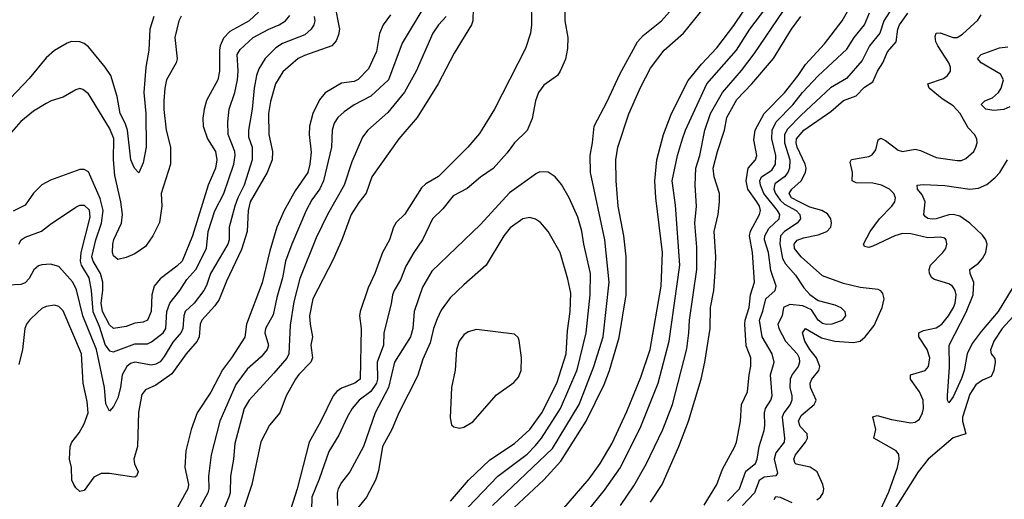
# Model space of a CAD drawing. Header units: inches. Extents: x 1550315 to 1685896, y 510706 to 640504.
# Tile 396 of 452: x 1670204 to 1674873, y 575820 to 578095. Entities that reach past the tile are written whole.
import ezdxf

# ---------------------------------------------------------------- set-up
doc = ezdxf.new("R2010")
doc.units = ezdxf.units.IN
doc.header["$MEASUREMENT"] = 0
doc.layers.add('B6577', color=7, linetype='Continuous')

msp = doc.modelspace()

# ---------------------------------------------------------------- linework, layer by layer
at = {"layer": 'B6577', "color": 5}
for points, elevation in [([(1672446.2, 575790), (1672730, 576060.4), (1672857.3, 576270), (1672926.6, 576450), (1672970.7, 576590), (1672998.8, 576850), (1672978.7, 577050), (1672911.1, 577370), (1672908.6, 577450), (1672920.5, 577510), (1672928.3, 577590), (1672990, 577707.2), (1673050, 577835.6), (1673133.2, 577990), (1673159.8, 578020.2), (1673247.5, 578090), (1673360.9, 578219.1)], 640), ([(1672628.7, 578190), (1672631.7, 578070), (1672626, 578030), (1672602.7, 577957.3), (1672455, 577670), (1672385, 577555), (1672329.2, 577490), (1672190, 577351.5), (1672130, 577315.8), (1672110, 577297.3), (1672030, 577171.6), (1671990, 577132.5), (1671976.6, 577110), (1671957.6, 577050), (1671924.8, 576990), (1671887.5, 576890), (1671856.8, 576823.2), (1671819.5, 576710), (1671815.5, 576690), (1671823.8, 576630), (1671819, 576390), (1671793.7, 576370), (1671730, 576346.4), (1671708.5, 576331.5), (1671690, 576310.7), (1671631.8, 576190), (1671576.6, 576090), (1671520.3, 575870), (1671487.8, 575770)], 620), ([(1672523, 575757), (1672690, 575911.7), (1672770, 576001.2), (1672889.7, 576190.3), (1672975.4, 576364.6), (1673000.5, 576430), (1673046.4, 576586.4), (1673080.5, 576790), (1673080.1, 576970), (1673068.9, 577070), (1673042.5, 577210), (1673032.9, 577330), (1673031.5, 577430), (1673039.9, 577490), (1673092.4, 577647.6), (1673147.8, 577772.2), (1673195.3, 577864.7), (1673259.9, 577950), (1673351.7, 578030), (1673479.1, 578190)], 620), ([(1672774.2, 575765.8), (1672903.7, 575916.3), (1672956.7, 575990), (1673013.4, 576086.6), (1673083.4, 576236.6), (1673150, 576399), (1673193.2, 576530), (1673245.8, 576830), (1673251.6, 576990), (1673220.4, 577250), (1673215.4, 577330), (1673225.8, 577430), (1673256.6, 577550), (1673294.3, 577650), (1673373.8, 577806.2), (1673436.9, 577883.1), (1673510, 577961.7), (1673590, 578067), (1673679.6, 578200.4)], 580), ([(1671337.3, 578130), (1671292.9, 578090), (1671200.8, 578039.2), (1671170, 578007.2), (1671155.3, 577970), (1671152.2, 577950), (1671151, 577850), (1671144.2, 577810), (1671090, 577712), (1671078.8, 577670), (1671072.4, 577627.6), (1671073.8, 577590), (1671094.6, 577530), (1671133.6, 577470), (1671139.1, 577430), (1671132.7, 577390), (1671098.8, 577310), (1671024.4, 577070), (1670974.9, 576950), (1670950, 576925.5), (1670870, 576865.5), (1670842, 576830), (1670830.5, 576790), (1670828.1, 576710), (1670810.8, 576670), (1670790, 576659.5), (1670750, 576655.2), (1670710, 576639.5), (1670650, 576630.5), (1670630, 576646.5), (1670597.6, 576710), (1670590.5, 576750), (1670599, 576810), (1670598.3, 576850), (1670587, 576890), (1670552.3, 576950), (1670547.2, 576970), (1670564.7, 577050), (1670592.6, 577130), (1670600.1, 577190), (1670586.7, 577246.7), (1670530, 577372.9), (1670510, 577384.6), (1670490, 577384.2), (1670350, 577332.8), (1670310, 577312), (1670270, 577271.1), (1670230, 577215), (1670173, 577187)], 420), ([(1671697.4, 578170), (1671720.4, 578050), (1671716.5, 578023.5), (1671705.2, 577994.8), (1671683.7, 577970), (1671554.8, 577925.2), (1671524.6, 577910), (1671452.8, 577847.2), (1671417, 577790), (1671393, 577707), (1671384.7, 577650), (1671385.2, 577550), (1671403.3, 577470), (1671401.3, 577430), (1671377.5, 577370), (1671296.7, 577230), (1671287.4, 577190), (1671283.3, 577090), (1671255.7, 577004.3), (1671185.4, 576854.6), (1671150, 576767.3), (1671130, 576737.5), (1671067.5, 576670), (1671060.8, 576650), (1671055.8, 576590), (1671046, 576570), (1670994.2, 576510), (1670925.4, 576414.6), (1670850, 576360.5), (1670800.4, 576339.6), (1670783.7, 576316.3), (1670767.1, 576232.9), (1670763, 576070), (1670745.8, 576010), (1670748.4, 575988.4), (1670765.7, 575950), (1670758.4, 575930), (1670750, 575925.1), (1670734.3, 575925.7), (1670630, 575942.3), (1670590, 575941.3), (1670555.4, 575924.6), (1670510, 575861.6), (1670490, 575856.9), (1670470, 575873.6), (1670460.4, 575890), (1670452, 575910), (1670449.8, 575970), (1670440.2, 576010), (1670443.2, 576070), (1670451.3, 576090), (1670485.7, 576134.3), (1670510, 576176.9), (1670528.5, 576230), (1670523.6, 576283.6), (1670505, 576370), (1670496.9, 576510), (1670410, 576714), (1670390, 576733.5), (1670370, 576740.4), (1670330, 576734), (1670310, 576724.4), (1670290, 576707.3), (1670250.3, 576670), (1670236.1, 576650), (1670229.2, 576630), (1670217.2, 576530), (1670200.8, 576459.2)], 480), ([(1672129.5, 578170), (1672017.1, 577982.9), (1671953.8, 577810), (1671868.6, 577731.4), (1671790.3, 577690), (1671742.2, 577657.8), (1671712.2, 577630), (1671695.8, 577604.2), (1671685.3, 577570), (1671683.4, 577490), (1671644.4, 577330), (1671627.2, 577292.8), (1671590, 577239.4), (1671563.1, 577190), (1671494.7, 577030), (1671464.4, 576950), (1671450.1, 576869.9), (1671423.2, 576776.8), (1671405.8, 576694.2), (1671369.2, 576630), (1671366.7, 576610), (1671383.6, 576550), (1671377.1, 576530), (1671350, 576496.1), (1671282.3, 576437.7), (1671230, 576363.4), (1671153.1, 576190), (1671112.9, 576030), (1671100.4, 575930), (1671101.9, 575870), (1671097, 575850), (1671059.3, 575780.7)], 540), ([(1672354, 578150), (1672353.7, 578090), (1672346.4, 578070), (1672264.6, 577935.4), (1672188.8, 577790), (1672088.7, 577631.3), (1672001.8, 577530), (1671874.6, 577350), (1671847.5, 577272.5), (1671812.4, 577227.6), (1671776.6, 577170), (1671731.8, 577050), (1671690, 576957.3), (1671594.2, 576770), (1671579.1, 576690), (1671581.1, 576650), (1671593.1, 576590), (1671585.5, 576550), (1671593.1, 576490), (1671585.1, 576470), (1671528.1, 576411.9), (1671512.7, 576390), (1671468.3, 576310), (1671437.1, 576230), (1671388.2, 576171.8), (1671348.4, 576091.6), (1671305.6, 575890), (1671239.3, 575690)], 580), ([(1672789.5, 578150), (1672789.4, 578089.4), (1672803.5, 578010), (1672801.3, 577958.7), (1672791.9, 577908.1), (1672767.6, 577850), (1672754.6, 577830), (1672690, 577784.2), (1672663.9, 577750), (1672650.2, 577710), (1672634.3, 577625.7), (1672610.9, 577569.1), (1672550, 577510.9), (1672516.3, 577463.7), (1672450, 577388.7), (1672390, 577347.6), (1672326.4, 577293.6), (1672260.4, 577259.6), (1672210, 577198.2), (1672162, 577150), (1672113.7, 577050), (1672072.4, 576990), (1672035.2, 576924.8), (1672010, 576860.5), (1671980.6, 576810), (1671972.5, 576790), (1671966.4, 576746.4), (1671931.7, 576610), (1671928.6, 576550), (1671899.9, 576470), (1671900.8, 576390), (1671895.9, 576370), (1671870, 576331.2), (1671814.2, 576290), (1671780.7, 576250), (1671757.2, 576210), (1671716.9, 576123.1), (1671670, 576046.3), (1671625, 575915), (1671589.3, 575830), (1671587.3, 575767.3)], 640), ([(1672890, 575754.8), (1672977.4, 575862.6), (1673052.5, 575970), (1673150, 576164.4), (1673230.9, 576370), (1673283.7, 576570), (1673333.9, 576930), (1673314.4, 577214.4), (1673298.4, 577330), (1673323.8, 577450), (1673346.5, 577530), (1673360.7, 577570), (1673461.7, 577790), (1673602.6, 577950), (1673666.4, 578050), (1673742.5, 578150)], 560), ([(1673053.5, 575790), (1673116, 575884), (1673174.2, 575985.8), (1673253.9, 576150), (1673299.9, 576270), (1673366.8, 576533.2), (1673377.4, 576610), (1673379.7, 576670), (1673414.9, 576910), (1673415.3, 577015.3), (1673405, 577130), (1673412.7, 577210), (1673407.8, 577310), (1673410.8, 577390), (1673429.9, 577450), (1673452.9, 577570), (1673479.7, 577650), (1673536.6, 577750), (1673626.3, 577853.7), (1673687.4, 577932.6), (1673824.4, 578135.6)], 540), ([(1673450, 575791.1), (1673509.2, 575890), (1673537.1, 575962.9), (1673593.8, 576066.2), (1673602.5, 576090), (1673622.1, 576190), (1673626.9, 576270), (1673655.9, 576330), (1673662.5, 576410), (1673671.1, 576451.1), (1673670.5, 576490), (1673648.1, 576548.1), (1673642.3, 576650), (1673643.6, 576670), (1673662.8, 576730), (1673668.9, 576790), (1673687.9, 576850), (1673679.5, 576990), (1673664.5, 577070), (1673670, 577091), (1673711.5, 577170), (1673716.9, 577190), (1673711.9, 577210), (1673699.9, 577230), (1673657, 577290), (1673648.2, 577330), (1673658.1, 577390), (1673693.1, 577430), (1673698.9, 577450), (1673685.5, 577525.5), (1673691.1, 577570), (1673734.9, 577650), (1673830, 577748.1), (1673895.2, 577830), (1673930, 577882.4), (1674019.9, 577980.1), (1674104.1, 578090), (1674150.4, 578170)], 480), ([(1673560.6, 575810), (1673617.2, 575870), (1673647.5, 575952.5), (1673692.9, 575990), (1673701.4, 576010), (1673710.3, 576069.7), (1673734, 576146), (1673737.9, 576170), (1673735.8, 576230), (1673741.2, 576250), (1673765.6, 576290), (1673771.4, 576310), (1673764.3, 576410), (1673781.7, 576470), (1673771.5, 576510), (1673725.4, 576590), (1673712, 576670), (1673728.1, 576711.9), (1673741.9, 576770), (1673785.8, 576810), (1673790.6, 576830), (1673765.4, 576905.4), (1673755.5, 576990), (1673736.5, 577050), (1673737.1, 577070), (1673756, 577104), (1673804.9, 577150), (1673808.6, 577170), (1673797.8, 577190), (1673732.9, 577270), (1673716.3, 577310), (1673714.4, 577330), (1673722.2, 577350), (1673770, 577380.5), (1673788.3, 577410), (1673789.6, 577450), (1673769.9, 577530), (1673771.7, 577570), (1673790.5, 577609.5), (1673870.3, 577690), (1673916.1, 577750), (1673990, 577828.5), (1674125.4, 577954.6), (1674160.7, 578010), (1674209.9, 578070), (1674233.5, 578126.5)], 460), ([(1674344.1, 578155.9), (1674301.5, 578090), (1674282.8, 578030), (1674233.1, 577970), (1674199, 577901), (1674124.2, 577815.8), (1674049, 577771), (1673910, 577641.6), (1673845.1, 577574.9), (1673830.7, 577549.3), (1673830.5, 577510), (1673856.4, 577430), (1673854.8, 577390), (1673847.1, 577370), (1673830.9, 577350), (1673784.3, 577315.7), (1673779.6, 577290), (1673787.2, 577270), (1673810, 577238.1), (1673830, 577220.2), (1673885.3, 577190), (1673903.9, 577170), (1673906.4, 577150), (1673889.9, 577130), (1673830.9, 577090), (1673811.3, 577068.7), (1673807.8, 577032.2), (1673821.7, 576961.7), (1673836.1, 576936.1), (1673883.5, 576883.5), (1673922.9, 576822.9), (1673950, 576790.8), (1673990, 576763.1), (1674070, 576741.8), (1674097.4, 576730), (1674116, 576710), (1674119.1, 576690), (1674104.7, 576670), (1674095.3, 576664.7), (1674055.1, 576650), (1674030, 576648.3), (1674010, 576654), (1673990, 576668.9), (1673958.5, 576718.5), (1673917.9, 576737.9), (1673856, 576744), (1673826.4, 576730), (1673819.9, 576690), (1673799, 576650), (1673804.3, 576630), (1673834.6, 576570), (1673891.2, 576510), (1673900.4, 576490), (1673902.4, 576470), (1673896, 576450), (1673867.6, 576412.4), (1673856.9, 576390), (1673856.1, 576350), (1673865.8, 576310), (1673865.3, 576290), (1673858.1, 576270), (1673827.6, 576230), (1673820.3, 576210), (1673830.9, 576110), (1673828.3, 576090), (1673790, 576040.2), (1673781.7, 576010), (1673797, 575943), (1673789, 575931), (1673734.8, 575925.2), (1673710.5, 575909.5), (1673688.3, 575850), (1673632.1, 575790)], 440), ([(1670969.3, 578110.7), (1670959.2, 578090), (1670939.5, 578010), (1670951.6, 577908.4), (1670946.2, 577890), (1670899.8, 577810), (1670891.9, 577770), (1670888.1, 577710), (1670888.1, 577668.1), (1670899, 577570), (1670920.1, 577490), (1670919.3, 577410), (1670875.8, 577270), (1670878.7, 577210), (1670866.7, 577133.3), (1670835.7, 577070), (1670801.7, 577018.3), (1670750, 576983.4), (1670710, 576967.2), (1670670, 576957.3), (1670650, 576974.5), (1670644.6, 576990), (1670645.9, 577030), (1670651.2, 577051.2), (1670687.4, 577130), (1670692.1, 577170), (1670684.7, 577230), (1670655.1, 577355.1), (1670649, 577430), (1670650.5, 577530.5), (1670630, 577580.2), (1670530, 577742.4), (1670504.1, 577764.1), (1670490, 577768.3), (1670470, 577762.3), (1670410, 577726.8), (1670353.4, 577710), (1670330, 577697.8), (1670270, 577660.3), (1670210, 577611.6), (1670121.9, 577510)], 380), ([(1670840.6, 578110), (1670821.1, 578050), (1670816.1, 577950), (1670802.9, 577870), (1670792.5, 577750), (1670803.3, 577650), (1670804.7, 577490), (1670790, 577415.1), (1670770, 577368.7), (1670748, 577390), (1670731.1, 577430), (1670715.6, 577570), (1670704.2, 577604.2), (1670680.6, 577650), (1670666.2, 577730), (1670635.8, 577830), (1670610, 577868.9), (1670530, 577966.6), (1670510, 577982.4), (1670490, 577989.8), (1670450, 577990.7), (1670430, 577983.8), (1670370, 577948.9), (1670330, 577914.5), (1670250, 577815.9), (1670130.1, 577690)], 360), ([(1671601.1, 578110), (1671603.7, 578090), (1671599, 578070), (1671587.1, 578050), (1671556.4, 578023.6), (1671450, 577981.1), (1671418.9, 577961.1), (1671368.7, 577910), (1671337.7, 577862.3), (1671326.5, 577830), (1671315.5, 577770), (1671306.8, 577670), (1671288.5, 577570), (1671290, 577538.4), (1671305.9, 577490), (1671307.4, 577430), (1671269, 577310), (1671238.5, 577250), (1671224.5, 577210), (1671198.1, 577110), (1671197, 577050), (1671192, 577030), (1671109.8, 576890.2), (1671090, 576833.3), (1671076.8, 576810), (1671031.4, 576750), (1670989.2, 576710.8), (1670982.6, 576690), (1670977.7, 576630), (1670969.4, 576610.6), (1670930, 576565.4), (1670890, 576497.5), (1670870, 576472.4), (1670850, 576460.4), (1670830, 576455.7), (1670750, 576470.4), (1670730, 576463.8), (1670712.5, 576450), (1670690.6, 576410), (1670682.6, 576350), (1670670, 576301.3), (1670650, 576259.7), (1670630, 576238), (1670612.6, 576272.6), (1670606.1, 576350), (1670569.4, 576530), (1670504.3, 576690), (1670473.5, 576813.5), (1670455.7, 576850), (1670390, 576924.4), (1670350, 576934.8), (1670310, 576932.3), (1670293.7, 576926.3), (1670272, 576908), (1670250, 576867.7), (1670230, 576846.5), (1670210, 576839.1), (1670150, 576835.8)], 460), ([(1670199.8, 577030), (1670211.2, 577050), (1670230, 577062.5), (1670308.6, 577091.4), (1670350, 577124.6), (1670470, 577205.3), (1670490, 577214.2), (1670510, 577214.2), (1670533.2, 577193.2), (1670537.4, 577157.3), (1670493.6, 576990), (1670490.6, 576950), (1670496.5, 576930), (1670532.8, 576870), (1670543.7, 576810), (1670551.6, 576710), (1670581.1, 576641.1), (1670610, 576551.1), (1670630, 576524.5), (1670650, 576519.3), (1670750, 576556.9), (1670810, 576557.2), (1670830, 576566), (1670885.2, 576610), (1670897.4, 576630), (1670902.8, 576710), (1670916.9, 576750), (1670963.9, 576810), (1670997.1, 576862.9), (1671039.6, 576910), (1671090, 577009.8), (1671098.3, 577090), (1671130, 577187.4), (1671172.1, 577270), (1671220.5, 577410), (1671226.3, 577450), (1671224.2, 577470), (1671192.3, 577550), (1671190.8, 577610), (1671198.3, 577670), (1671224.3, 577750), (1671237.1, 577810), (1671239.6, 577850), (1671235.5, 577930), (1671250, 577953.8), (1671311, 578010), (1671386.2, 578050), (1671435.4, 578070), (1671464, 578090), (1671485.2, 578114.8)], 440), ([(1671962.1, 578117.9), (1671928, 578070), (1671910.6, 578029.4), (1671896, 577944), (1671858.2, 577861.8), (1671809, 577811), (1671790, 577802.1), (1671730, 577793.9), (1671652.3, 577747.7), (1671625.9, 577714.1), (1671594.4, 577650), (1671578.3, 577590), (1671577.6, 577550), (1671586.1, 577466.1), (1671580.1, 577410), (1671570.1, 577370), (1671510, 577283.5), (1671457.8, 577190), (1671422.9, 577110), (1671390, 576997.7), (1671353.6, 576846.4), (1671280.4, 576650), (1671271.6, 576588.4), (1671208.1, 576490), (1671165.9, 576434.1), (1671110, 576327.4), (1671046.4, 576230), (1671017.1, 576150), (1670991.8, 576050), (1670987.7, 575970), (1671004.1, 575890), (1671002.2, 575870), (1670919.2, 575720.8)], 520), ([(1672227, 578110), (1672190.1, 578070), (1672163.3, 578030), (1672083.9, 577850), (1672029.7, 577750.3), (1671950, 577654.4), (1671855.5, 577570), (1671830, 577536.9), (1671778.9, 577421.1), (1671743.3, 577310), (1671663.3, 577170), (1671610, 577059.1), (1671532.4, 576867.6), (1671504.3, 576755.7), (1671486.1, 576646.1), (1671481.3, 576510), (1671470.4, 576489.6), (1671410, 576418.2), (1671291.8, 576290), (1671268, 576250), (1671224.5, 576084.5), (1671218.3, 576010), (1671204.3, 575930), (1671202.3, 575850), (1671196.8, 575830), (1671104.1, 575610)], 560), ([(1673194.6, 575805.4), (1673249.9, 575890), (1673329.9, 576070), (1673374.8, 576190), (1673436.1, 576390), (1673452.6, 576470), (1673477.5, 576630), (1673479.4, 576730), (1673495.6, 576810), (1673502.4, 576897.6), (1673504.7, 576970), (1673497.1, 577090), (1673516.4, 577170), (1673522.1, 577230), (1673522.2, 577270), (1673497.2, 577350), (1673492.8, 577390), (1673512.4, 577470), (1673546.8, 577570), (1673556.7, 577630), (1673604, 577716), (1673675.1, 577790), (1673778.9, 577910), (1673864.5, 578050), (1673908.5, 578110)], 520), ([(1673983.3, 575816.7), (1674001.3, 575830), (1674013.7, 575850), (1674016.8, 575870), (1674011.9, 575890), (1673985.5, 575950), (1673952.4, 575972.4), (1673886.4, 575986.4), (1673881, 575990), (1673874.5, 576010), (1673882.8, 576030), (1673929.9, 576090), (1673939.9, 576110), (1673938, 576130), (1673905.3, 576165.3), (1673896.7, 576190), (1673910, 576217.5), (1673971.3, 576268.7), (1673977.6, 576282.4), (1673980.2, 576290), (1673954.1, 576350), (1673951.9, 576370), (1673959.9, 576390), (1673994.1, 576430), (1673998.4, 576450), (1673983, 576490), (1673950, 576530.4), (1673926.5, 576570), (1673916.3, 576610), (1673930, 576630.1), (1674005.9, 576585.9), (1674070, 576569.5), (1674157.1, 576563), (1674189.9, 576570.1), (1674213.2, 576590), (1674255.5, 576644.5), (1674294.1, 576730), (1674303, 576770), (1674296.5, 576796.5), (1674287.8, 576807.8), (1674274.4, 576814.4), (1674190, 576825), (1674110, 576842.6), (1674010, 576879.6), (1673909.4, 576970), (1673878.3, 577010), (1673876.4, 577030), (1673891.1, 577048.9), (1673920.5, 577059.5), (1673990, 577073.9), (1674030.8, 577089.2), (1674049.9, 577110), (1674053.7, 577130), (1674050.4, 577150.4), (1674034.5, 577174.5), (1674007.9, 577190), (1673950, 577206.1), (1673900.1, 577230), (1673863.8, 577250), (1673852.8, 577270), (1673865.2, 577290), (1673909.5, 577330), (1673930.8, 577370), (1673932.8, 577390), (1673928.8, 577410), (1673890.5, 577490), (1673885.4, 577510), (1673887.6, 577530), (1673921.7, 577570), (1674050, 577658.8), (1674110, 577711.2), (1674170, 577732.9), (1674210, 577774.3), (1674250, 577799.2), (1674272.3, 577850), (1674297.4, 577890), (1674318.4, 577941.6), (1674359.9, 577990), (1674368.1, 578050), (1674375.3, 578070), (1674415.2, 578124.8)], 420), ([(1674250, 575690.6), (1674325, 575855), (1674365.6, 575970), (1674374.6, 576010), (1674372.2, 576032.2), (1674359.3, 576050), (1674254, 576110), (1674263.7, 576150), (1674249.2, 576210.8), (1674270, 576217.3), (1674337.8, 576197.8), (1674430, 576182), (1674450, 576185), (1674470, 576199.3), (1674484.9, 576230), (1674489.3, 576250), (1674487.6, 576290), (1674470.5, 576330), (1674428.6, 576390), (1674427.6, 576410), (1674498.2, 576430), (1674513.6, 576450), (1674519.1, 576490), (1674507.4, 576530), (1674468.1, 576590), (1674468.2, 576610), (1674490, 576619.8), (1674550, 576632.7), (1674577.1, 576650), (1674608.9, 576690), (1674632.4, 576730), (1674639.7, 576750), (1674644.3, 576790), (1674639.9, 576810), (1674627.8, 576830), (1674610, 576841.9), (1674541.9, 576861.9), (1674529.9, 576869.9), (1674518.8, 576890), (1674516.5, 576910), (1674523.2, 576930), (1674581.2, 576990), (1674594.8, 577010), (1674600.3, 577030), (1674597.2, 577050), (1674590, 577057.7), (1674570, 577063.5), (1674510, 577060.4), (1674430, 577078.9), (1674390, 577079.9), (1674354, 577070), (1674250, 577019.9), (1674230, 577013.3), (1674210, 577018.4), (1674205.8, 577030), (1674237.1, 577090), (1674281.7, 577150), (1674340.2, 577210), (1674353.7, 577230), (1674356.8, 577250), (1674349.1, 577270), (1674328.2, 577290), (1674290, 577310.3), (1674250, 577318.8), (1674170, 577321.4), (1674151.1, 577330), (1674152.8, 577370), (1674141.4, 577418.6), (1674147.9, 577432.1), (1674230, 577446.4), (1674246.2, 577453.8), (1674263.4, 577476.6), (1674275.1, 577524.9), (1674287.4, 577532.6), (1674310, 577521), (1674370, 577475.1), (1674390.6, 577469.4), (1674450, 577480.8), (1674474.7, 577474.7), (1674550, 577440.7), (1674650, 577426.4), (1674670, 577427.3), (1674690, 577436.1), (1674728, 577470), (1674737.7, 577490), (1674744, 577510), (1674742.6, 577530), (1674731.3, 577550), (1674702, 577582), (1674663.7, 577650), (1674630, 577685.3), (1674578.9, 577718.9), (1674516.5, 577770), (1674509.9, 577790.1), (1674583.9, 577816.1), (1674603.1, 577830), (1674617.4, 577850), (1674617.5, 577870), (1674609.3, 577890), (1674557.2, 577970), (1674548.5, 577990), (1674545, 578015), (1674550, 578031), (1674567.9, 578032.1), (1674629.7, 578009.7), (1674650, 578010.9), (1674674.8, 578025.2), (1674746.9, 578093.1), (1674762.4, 578117.6)], 380), ([(1674898.7, 577681.3), (1674871, 577669), (1674823.9, 577663.9), (1674785.1, 577670), (1674764.8, 577690), (1674765.4, 577694.6), (1674780.9, 577710), (1674816.5, 577723.5), (1674846, 577750), (1674858.3, 577770), (1674868.5, 577810), (1674855.5, 577835.5), (1674762.8, 577890), (1674745.1, 577910), (1674763, 577930), (1674850, 577961.7), (1674890, 577966.3)], 360), ([(1674910, 576819.9), (1674844.4, 576710), (1674763.7, 576616.3), (1674721.1, 576558.9), (1674696.3, 576510), (1674683, 576430), (1674670, 576392.6), (1674630, 576305.1), (1674610, 576278), (1674603.5, 576290), (1674603.1, 576310), (1674613.5, 576446.5), (1674610.6, 576550), (1674692.5, 576707.5), (1674724.7, 576790), (1674728.4, 576848.4), (1674711.2, 576890), (1674709.8, 576910), (1674750, 576939.5), (1674770, 576962.2), (1674784.5, 576990), (1674790.9, 577030), (1674785.7, 577050), (1674770, 577073), (1674709.9, 577130), (1674662.5, 577162.5), (1674630, 577170.3), (1674610, 577168.4), (1674550, 577149.5), (1674530, 577148.2), (1674510.9, 577150.9), (1674499.7, 577159.8), (1674491.5, 577170), (1674497.5, 577230), (1674483.3, 577263.3), (1674461.5, 577290), (1674459, 577310), (1674487.3, 577312.7), (1674591.3, 577308.7), (1674710, 577291.1), (1674750, 577295.2), (1674790, 577312.1), (1674830, 577345.9), (1674851, 577370), (1674888.1, 577430)], 360), ([(1672330, 575781.6), (1672471.1, 575928.9), (1672610, 576034.3), (1672650, 576074.4), (1672677.7, 576110), (1672768.9, 576251.1), (1672847, 576433.1), (1672890.8, 576610), (1672909.1, 576790), (1672911.2, 576890), (1672879.6, 577030), (1672870, 577092.3), (1672850, 577158), (1672809.9, 577249.9), (1672773.5, 577313.5), (1672743, 577350), (1672710, 577372), (1672670, 577372.3), (1672654.8, 577365.2), (1672526.5, 577273.5), (1672390, 577123.1), (1672158, 576902), (1672114.3, 576825.6), (1672074.5, 576710), (1672067.8, 576630), (1672056.6, 576590), (1671981.6, 576470), (1671953.3, 576350), (1671889.4, 576230), (1671835, 576070), (1671770, 575949.8), (1671730, 575899.3), (1671713.8, 575870), (1671709, 575850), (1671710.7, 575790.7)], 660), ([(1672247.1, 575810), (1672332.8, 575910), (1672433.4, 576006.6), (1672550, 576084.5), (1672623.8, 576150), (1672679.5, 576230), (1672750.6, 576370), (1672795.8, 576510), (1672801.9, 576618.1), (1672814.7, 576710), (1672816.8, 576796.8), (1672803.3, 576863.3), (1672766.9, 576990), (1672710.4, 577090.4), (1672673.2, 577133.2), (1672650, 577148.9), (1672623.7, 577156.3), (1672590, 577149.8), (1672530, 577106.6), (1672499.5, 577070), (1672416.5, 576930), (1672310, 576837.7), (1672245.4, 576774.6), (1672203.4, 576716.6), (1672183.9, 576676.1), (1672166.4, 576630), (1672150, 576561.5), (1672115.5, 576484.5), (1672090, 576404.2), (1672001.6, 576230), (1671969, 576150), (1671924.9, 576070), (1671905.3, 575954.7), (1671892.1, 575910), (1671848.7, 575830), (1671786.9, 575753.1)], 680), ([(1674930, 576704.6), (1674862.5, 576630), (1674823.7, 576570), (1674807.5, 576527.5), (1674810.3, 576510), (1674827.1, 576487.1), (1674829.4, 576469.4), (1674823.9, 576430), (1674810, 576402.8), (1674770, 576385.2), (1674737.9, 576362.1), (1674710, 576318.9), (1674675, 576210), (1674674.5, 576190), (1674690.1, 576129.9), (1674630, 576111.3), (1674511.7, 576010), (1674463.9, 575950), (1674351.1, 575770)], 380), ([(1673781.7, 575818.3), (1673790, 575833.1), (1673810, 575829.4), (1673865, 575805)], 420)]:
    msp.add_lwpolyline(points, dxfattribs=dict(at, elevation=elevation))
at = {"layer": 'B6577', "color": 5, "elevation": 720}
msp.add_lwpolyline([(1672370, 576625.4), (1672330, 576614), (1672310, 576599.9), (1672287.7, 576570), (1672275.3, 576530), (1672268.5, 576431.5), (1672252, 576350), (1672246.1, 576206.1), (1672252.4, 576172.4), (1672262.7, 576162.7), (1672290, 576157.8), (1672310, 576162.2), (1672353.2, 576186.9), (1672464.6, 576315.4), (1672547.1, 576372.9), (1672570, 576398.3), (1672582, 576430), (1672583.4, 576490), (1672573.2, 576573.2), (1672567.6, 576587.6), (1672550, 576603)], close=True, dxfattribs=at)

doc.saveas('drawing.dxf')
